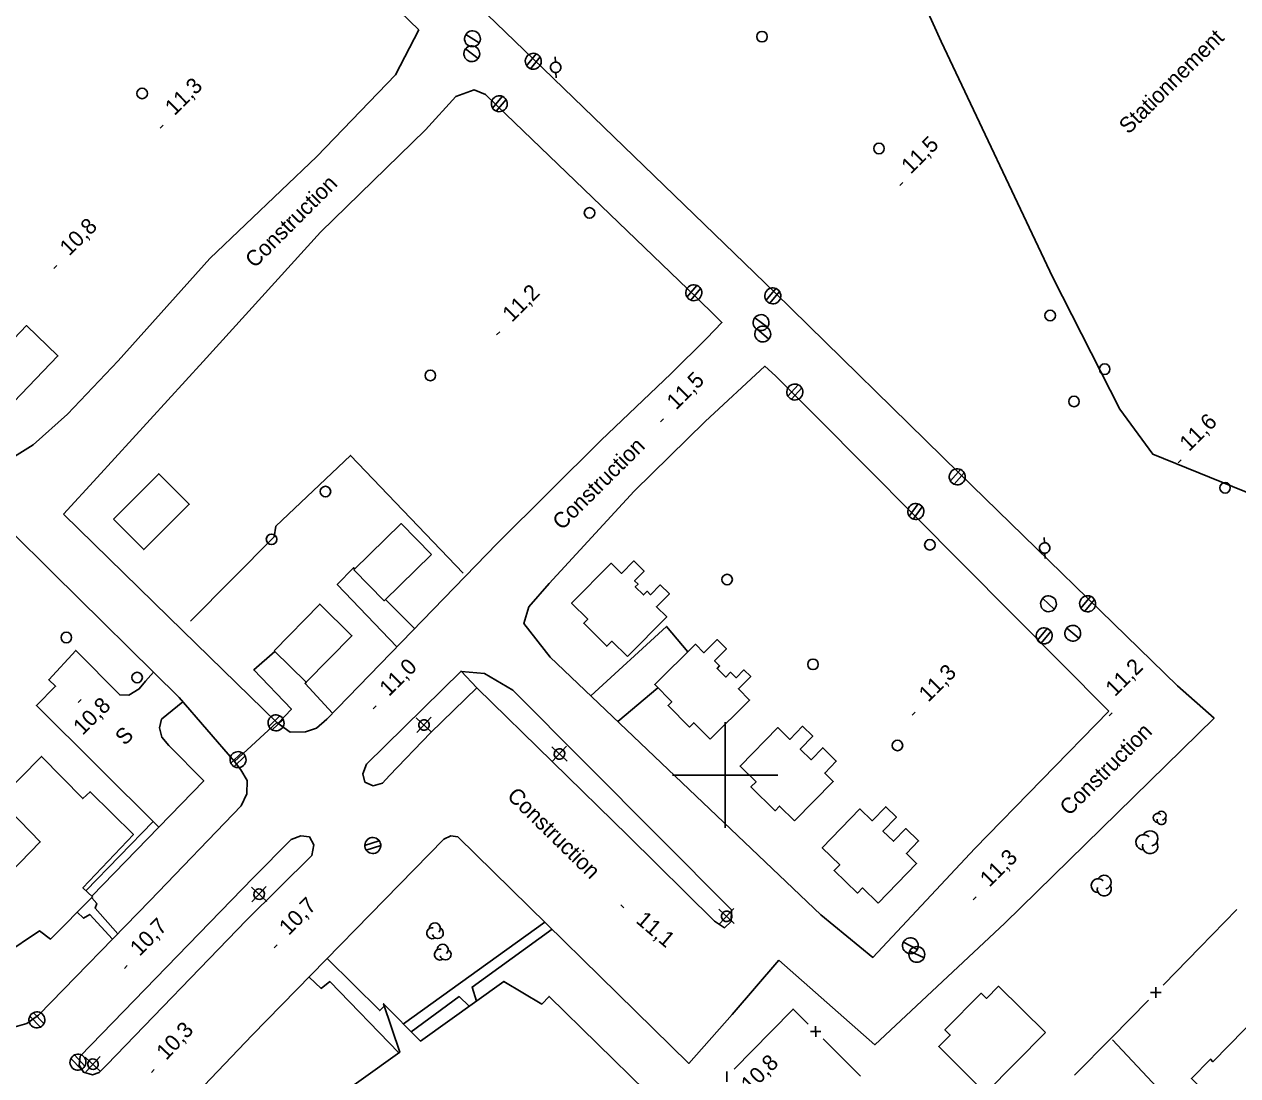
# Model space of a CAD drawing. Extents: x 381879 to 384696, y 5564785 to 5567594.
# Drawn here: x 383466.9 to 383697.3, y 5565742.9 to 5565942.5 of the extents above; entities that cross this region are included whole.
import ezdxf

# ---------------------------------------------------------------- set-up
doc = ezdxf.new("R2010")
doc.units = 0
for name, color, linetype in [('Niveau 19', 7, 'Continuous'), ('Niveau 21', 7, 'Continuous'), ('Niveau 22', 7, 'Continuous'), ('Niveau 3', 7, 'Continuous'), ('Niveau 31', 7, 'Continuous'), ('Niveau 36', 7, 'Continuous'), ('Niveau 37', 7, 'Continuous'), ('Niveau 41', 7, 'Continuous'), ('Niveau 44', 7, 'Continuous'), ('Niveau 52', 7, 'Continuous'), ('Niveau 61', 7, 'Continuous')]:
    doc.layers.add(name, color=color, linetype=linetype)

msp = doc.modelspace()

# ---------------------------------------------------------------- linework, layer by layer
at = {"layer": 'Niveau 19'}
for points in [[(383537.67, 5565824.33), (383526.36, 5565836.16), (383529.46, 5565839.33), (383529.69, 5565839.1)], [(383535.5, 5565833.29), (383541.01, 5565827.78)], [(383574.49, 5565815.03), (383588.84, 5565828.21), (383592.91, 5565823.4)], [(383514.48, 5565823.46), (383510.51, 5565819.94), (383517.63, 5565812.47), (383515.13, 5565809.81)], [(383525.47, 5565811.74), (383520.25, 5565817.37), (383520.47, 5565817.59)], [(383579.62, 5565810.14), (383587.23, 5565816.55)]]:
    msp.add_lwpolyline(points, dxfattribs=at)
at = {"layer": 'Niveau 21'}
for points in [[(383685.83, 5565816.95), (383644.43, 5565857.27), (383609.39, 5565891.6), (383563.54, 5565935.93), (383535.54, 5565962.94), (383505.13, 5565992.93), (383471.65, 5566025.61), (383456.99, 5566041.58), (383455.1, 5566045.7), (383454.63, 5566049.64), (383456.67, 5566054.42), (383461.53, 5566059.56)], [(383433.96, 5566031.14), (383438.19, 5566033.74), (383444.95, 5566033), (383453.18, 5566026.7), (383472.86, 5566008.3), (383492.8, 5565987.78), (383520.05, 5565962.5), (383541.82, 5565941.4)], [(383541.82, 5565941.4), (383537.39, 5565932.87), (383522.48, 5565917.39), (383502.17, 5565898), (383484.78, 5565878.58), (383475.11, 5565868.48), (383468.63, 5565862.66), (383464.08, 5565859.81)], [(383474.38, 5565849.5), (383480.77, 5565856.43), (383500.92, 5565878.49), (383523.14, 5565902.99), (383543.08, 5565922.42), (383548.87, 5565928.74), (383552.37, 5565930.06), (383554.49, 5565929.12)], [(383554.49, 5565929.12), (383556.69, 5565926.99), (383594.57, 5565890.63), (383598.22, 5565887)], [(383370.56, 5565855.43), (383384.08, 5565869.7), (383402.08, 5565888.81), (383405.05, 5565891.6), (383408.47, 5565893.47), (383413.07, 5565893.65), (383416.56, 5565892.91), (383418.88, 5565891.26), (383424.04, 5565886.67), (383447.81, 5565862.65), (383472.36, 5565838.4), (383496.34, 5565814.74), (383506.82, 5565802.57)], [(383556.69, 5565843.96), (383576.43, 5565863.54), (383589.68, 5565876.15), (383596.5, 5565882.91), (383599.38, 5565885.87), (383598.22, 5565887)], [(383566.55, 5565836.33), (383582.74, 5565853.87), (383596.22, 5565867.06), (383607.55, 5565877.57), (383609.52, 5565875.74)], [(383609.52, 5565875.74), (383617.51, 5565867.78), (383672.83, 5565812.09)], [(383514.88, 5565809.98), (383494.35, 5565829.97), (383474.38, 5565849.5)], [(383460.05, 5565754.11), (383462.36, 5565752.52), (383465.19, 5565752.23), (383467.43, 5565752.85), (383469.64, 5565754.45), (383490.81, 5565776.16), (383508.1, 5565794.14), (383509.21, 5565796.41), (383509.27, 5565798.94), (383508.05, 5565801.01), (383506.82, 5565802.57), (383514.89, 5565809.99), (383517.43, 5565808.15), (383520.3, 5565808.17), (383522.4, 5565808.88), (383524.34, 5565810.58), (383556.69, 5565843.96)], [(383618.15, 5565773.45), (383566.78, 5565822.37), (383561.76, 5565828.74), (383562.69, 5565831.92), (383566.55, 5565836.33)], [(383536.26, 5565799.92), (383534.94, 5565798.46), (383533.14, 5565797.97), (383531.6, 5565798.67), (383531.21, 5565800.23), (383531.93, 5565802.04), (383549.86, 5565819.72), (383552.83, 5565816.56), (383544.05, 5565807.98), (383536.26, 5565799.92)], [(383549.95, 5565819.63), (383554.29, 5565819.25), (383559.67, 5565816.12), (383601.21, 5565774.43), (383601.15, 5565772.2), (383599.86, 5565771.01), (383597.98, 5565772.26), (383581.56, 5565788.48), (383552.83, 5565816.56)], [(383685.83, 5565816.95), (383692.79, 5565810.78), (383653.05, 5565771.88), (383628.43, 5565748.82), (383610.17, 5565764.88)], [(383618.15, 5565773.45), (383628.02, 5565765.4), (383647.39, 5565786.08), (383672.83, 5565812.09)], [(383460.02, 5565728.69), (383462.56, 5565729.43), (383464.75, 5565728.61), (383475.31, 5565717.96), (383477.18, 5565717), (383479.18, 5565717.99), (383481.4, 5565720.43), (383510.22, 5565750.65), (383546.58, 5565787.81), (383547.94, 5565788.46), (383549.26, 5565788.28)], [(383521.51, 5565784.73), (383521.89, 5565786.77), (383521.07, 5565788.28), (383519.44, 5565788.47), (383517.6, 5565787.76), (383510.38, 5565780.51), (383477.54, 5565746.64), (383477.38, 5565744.92), (383478.16, 5565743.61), (383479.87, 5565743.1), (383481.12, 5565743.54), (383482.59, 5565744.99), (383509.13, 5565772.44), (383521.51, 5565784.73)], [(383549.26, 5565788.28), (383593.06, 5565745.27), (383601.3, 5565754.54), (383610.17, 5565764.88)]]:
    msp.add_lwpolyline(points, dxfattribs=at)
at = {"layer": 'Niveau 22'}
for points in [[(383491.37, 5565791.16), (383478.63, 5565778.05)], [(383479.74, 5565777.02), (383492.45, 5565790.09)], [(383484.68, 5565769.87), (383480.37, 5565774.75), (383480.68, 5565775.59), (383479.73, 5565776.7)], [(383483.66, 5565768.83), (383479.36, 5565773.55), (383478.2, 5565772.81), (383476.99, 5565773.96)], [(383538.94, 5565752.76), (383565.74, 5565772.1)], [(383567.14, 5565770.73), (383551.94, 5565759.75), (383552.78, 5565757.11)], [(383524.43, 5565765.17), (383534.42, 5565755.31), (383535.26, 5565756.13), (383535.3, 5565756.09)], [(383520.99, 5565761.66), (383523.32, 5565759.51), (383524.96, 5565760.79), (383538.05, 5565747.29)], [(383551.41, 5565756.13), (383549.51, 5565757.95), (383540.41, 5565751.29)]]:
    msp.add_lwpolyline(points, dxfattribs=at)
at = {"layer": 'Niveau 3'}
for p, q in [((383492.71, 5565922.77), (383493.28, 5565923.34)), ((383633.14, 5565911.9), (383633.71, 5565912.47)), ((383472.57, 5565896.13), (383473.14, 5565896.7)), ((383556.61, 5565883.55), (383557.18, 5565884.12)), ((383587.74, 5565867), (383588.31, 5565867.57)), ((383685.96, 5565859.27), (383686.53, 5565859.84)), ((383477.18, 5565813.79), (383477.75, 5565814.36)), ((383533.15, 5565812.53), (383533.72, 5565813.1)), ((383635.51, 5565811.33), (383636.08, 5565811.9)), ((383672.86, 5565811.21), (383673.43, 5565811.78)), ((383647.06, 5565776.29), (383647.63, 5565776.86)), ((383580.21, 5565775.35), (383580.78, 5565774.78)), ((383514.38, 5565767.22), (383514.93, 5565767.79)), ((383485.94, 5565763.27), (383486.49, 5565763.84)), ((383491.07, 5565743.54), (383491.62, 5565744.12))]:
    msp.add_line(p, q, dxfattribs=at)
at = {"layer": 'Niveau 31'}
for points in [[(383458.98, 5565876.59), (383467.37, 5565885.28), (383473.33, 5565879.53), (383464.94, 5565870.84)], [(383483.84, 5565848.56), (383492.47, 5565857.18), (383498.24, 5565851.4), (383489.61, 5565842.78)], [(383544.23, 5565841.87), (383535.28, 5565833.08), (383529.52, 5565838.94), (383538.47, 5565847.73)], [(383581.43, 5565822.46), (383578.47, 5565825.39), (383577.52, 5565824.44), (383573.14, 5565828.79), (383573.9, 5565829.56), (383570.82, 5565832.61), (383578.35, 5565840.19), (383580.28, 5565838.27), (383582.63, 5565840.64), (383584.59, 5565838.69), (383582.8, 5565836.88), (383583.45, 5565836.24), (383582.93, 5565835.72), (383584.48, 5565834.19), (383585.15, 5565834.87), (383585.82, 5565834.21), (383587.68, 5565836.09), (383589.39, 5565834.4), (383586.94, 5565831.94), (383588.9, 5565829.99)], [(383514.34, 5565823.59), (383523.01, 5565832.44), (383529.14, 5565826.44), (383520.47, 5565817.59)], [(383597.16, 5565806.8), (383594.04, 5565809.93), (383593.21, 5565809.11), (383589.15, 5565813.21), (383589.85, 5565813.91), (383586.62, 5565817.16), (383594.35, 5565824.83), (383595.96, 5565823.2), (383598.48, 5565825.71), (383600.24, 5565823.94), (383597.97, 5565821.69), (383598.93, 5565820.72), (383598.45, 5565820.24), (383600.09, 5565818.58), (383601.02, 5565819.5), (383602.05, 5565818.47), (383603.56, 5565819.96), (383604.84, 5565818.68), (383602.51, 5565816.37), (383604.64, 5565814.23)], [(383613.18, 5565791.32), (383610.33, 5565794.1), (383609.48, 5565793.23), (383604.89, 5565797.73), (383605.85, 5565798.71), (383602.81, 5565801.68), (383609.97, 5565808.99), (383612.24, 5565806.77), (383614.67, 5565809.26), (383616.61, 5565807.35), (383614.23, 5565804.92), (383616.3, 5565802.9), (383618.51, 5565805.16), (383621.09, 5565802.64), (383618.88, 5565800.38), (383620.5, 5565798.79)], [(383456.67, 5565773.63), (383469.95, 5565787.32), (383462.11, 5565795.36), (383470.22, 5565803.53), (383478.04, 5565795.54), (383479.43, 5565796.81), (383487.65, 5565788.74), (383478.07, 5565778.57), (383479.9, 5565776.87), (383471.93, 5565768.88), (383469.79, 5565770.4), (383463.06, 5565765.89)], [(383629.04, 5565775.68), (383626.06, 5565778.57), (383625.11, 5565777.59), (383620.68, 5565781.89), (383621.73, 5565782.97), (383618.42, 5565786.19), (383625.58, 5565793.56), (383627.9, 5565791.31), (383630.49, 5565793.97), (383632.51, 5565792), (383629.95, 5565789.37), (383631.93, 5565787.44), (383634.27, 5565789.85), (383636.71, 5565787.48), (383634.39, 5565785.09), (383636.34, 5565783.19)], [(383660.8, 5565751.12), (383649.43, 5565739.65), (383640.54, 5565748.45), (383642.71, 5565750.65), (383641.71, 5565751.64), (383648.6, 5565758.6), (383649.61, 5565757.59), (383651.91, 5565759.91)], [(383694.3, 5565736.7), (383688.5, 5565742.4), (383692.1, 5565746.1), (383692.6, 5565745.6), (383704.5, 5565757.8), (383712.7, 5565749.9), (383701, 5565737.9), (383698.2, 5565740.6)]]:
    msp.add_lwpolyline(points, close=True, dxfattribs=at)
msp.add_lwpolyline([(383502.86, 5565722.11), (383538.25, 5565747.43), (383535.13, 5565756.59), (383542.18, 5565749.51), (383557.96, 5565760.83), (383565.17, 5565756.52), (383566.57, 5565757.99), (383584.92, 5565740.02)], dxfattribs=at)
at = {"layer": 'Niveau 36'}
for p, q in [((383553.3, 5565938.93), (383550.76, 5565940.51)), ((383553.09, 5565935.97), (383550.71, 5565937.79)), ((383564.11, 5565936.86), (383562.3, 5565934.6)), ((383563.03, 5565934.04), (383564.84, 5565936.3)), ((383567.73, 5565936.29), (383567.79, 5565935.29)), ((383567.89, 5565932.29), (383567.86, 5565933.29)), ((383557.68, 5565928.79), (383555.81, 5565926.57)), ((383556.52, 5565925.99), (383558.39, 5565928.21)), ((383594.6, 5565892.92), (383592.74, 5565890.69)), ((383593.46, 5565890.12), (383595.32, 5565892.35)), ((383609.59, 5565892.35), (383607.76, 5565890.09)), ((383608.49, 5565889.53), (383610.32, 5565891.79)), ((383608.04, 5565884.99), (383605.6, 5565886.75)), ((383608.27, 5565882.71), (383606.01, 5565884.67)), ((383613.82, 5565874.06), (383611.9, 5565871.89)), ((383612.6, 5565871.3), (383614.52, 5565873.47)), ((383644.68, 5565857.96), (383642.74, 5565855.8)), ((383643.44, 5565855.2), (383645.38, 5565857.36)), ((383636.66, 5565851.44), (383634.93, 5565849.11)), ((383635.68, 5565848.58), (383637.41, 5565850.91)), ((383660.57, 5565845.07), (383660.63, 5565844.07)), ((383660.73, 5565841.07), (383660.7, 5565842.07)), ((383662.47, 5565831.46), (383660.29, 5565833.52)), ((383669.37, 5565833.9), (383667.53, 5565831.67)), ((383668.25, 5565831.1), (383670.09, 5565833.33)), ((383661.11, 5565827.83), (383659.27, 5565825.58)), ((383659.99, 5565825.01), (383661.83, 5565827.26)), ((383667.15, 5565825.96), (383664.83, 5565827.86)), ((383515.47, 5565811.21), (383513.35, 5565809.23)), ((383513.99, 5565808.57), (383516.11, 5565810.55)), ((383541.35, 5565810.86), (383544.27, 5565808.14)), ((383541.45, 5565808.04), (383544.17, 5565810.96)), ((383508.21, 5565804.25), (383506.13, 5565802.23)), ((383506.79, 5565801.59), (383508.87, 5565803.61)), ((383567.06, 5565805.36), (383569.98, 5565802.64)), ((383567.16, 5565802.54), (383569.88, 5565805.46)), ((383534.32, 5565787.49), (383531.55, 5565786.64)), ((383531.84, 5565785.77), (383534.61, 5565786.62)), ((383510.05, 5565778.74), (383512.97, 5565776.02)), ((383510.15, 5565775.92), (383512.87, 5565778.84)), ((383598.79, 5565774.55), (383601.71, 5565771.83)), ((383598.89, 5565771.73), (383601.61, 5565774.65)), ((383636.5, 5565766.92), (383633.82, 5565768.28)), ((383637.75, 5565765.32), (383635.03, 5565766.58)), ((383470.66, 5565752.82), (383468.65, 5565754.91)), ((383468, 5565754.26), (383470.01, 5565752.17)), ((383475.8, 5565746.23), (383477.79, 5565744.12)), ((383478.44, 5565744.77), (383476.45, 5565746.88)), ((383478.49, 5565746.48), (383481.41, 5565743.76)), ((383478.59, 5565743.66), (383481.31, 5565746.58))]:
    msp.add_line(p, q, dxfattribs=at)
for centre in [(383606.99, 5565940.12), (383489.31, 5565929.35), (383629.19, 5565918.9), (383574.25, 5565906.67), (383661.69, 5565887.2), (383672.03, 5565877.02), (383544.02, 5565875.83), (383666.22, 5565870.89), (383524.1, 5565853.79), (383694.89, 5565854.5), (383513.88, 5565844.73), (383638.86, 5565843.69), (383600.35, 5565837.09), (383474.92, 5565826.1), (383616.66, 5565821), (383488.35, 5565818.49), (383632.69, 5565805.61)]:
    msp.add_circle(centre, 1, dxfattribs=at)
for centre, major_axis, ratio in [((383552.02, 5565939.72), (-1.2, 0.9), 0.999875), ((383551.89, 5565936.88), (-1.2, 0.9), 0.999875), ((383563.56, 5565935.45), (1.21, -0.91), 0.999875), ((383567.82, 5565934.3), (-0.799, 0.601), 0.999875), ((383557.11, 5565927.39), (-1.21, 0.91), 0.999875), ((383594.04, 5565891.52), (-1.2, 0.92), 0.999875), ((383609.03, 5565890.94), (1.21, -0.91), 0.999875), ((383606.81, 5565885.87), (-1.19, 0.91), 0.999875), ((383607.13, 5565883.69), (-1.2, 0.9), 0.999875), ((383613.22, 5565872.68), (-1.21, 0.92), 0.999875), ((383644.05, 5565856.58), (1.21, -0.92), 0.999875), ((383636.18, 5565850.01), (-1.21, 0.92), 0.999875), ((383660.66, 5565843.08), (-0.799, 0.601), 0.999875), ((383661.37, 5565832.49), (-1.19, 0.91), 0.999875), ((383668.8, 5565832.5), (1.22, -0.91), 0.999875), ((383665.98, 5565826.91), (-1.19, 0.91), 0.999875), ((383660.56, 5565826.42), (-1.22, 0.9), 0.999874), ((383514.72, 5565809.89), (1.21, -0.92), 0.999875), ((383542.82, 5565809.5), (0.799, -0.601), 0.999875), ((383507.51, 5565802.92), (-1.22, 0.91), 0.999874), ((383568.53, 5565804), (0.799, -0.601), 0.999875), ((383533.09, 5565786.63), (-1.21, 0.91), 0.999874), ((383511.52, 5565777.38), (0.799, -0.601), 0.999875), ((383600.26, 5565773.19), (0.799, -0.601), 0.999875), ((383635.15, 5565767.6), (-1.29, 0.76), 0.999992), ((383636.38, 5565765.95), (-1.25, 0.82), 0.999989), ((383469.33, 5565753.53), (-1.31, 0.76), 0.99999), ((383477.12, 5565745.51), (1.31, -0.77), 0.99999), ((383479.96, 5565745.12), (0.799, -0.601), 0.999875)]:
    msp.add_ellipse(centre, major_axis=major_axis, ratio=ratio, dxfattribs=at)
at = {"layer": 'Niveau 37'}
for p, q in [((383681.74, 5565757.7), (383681.72, 5565759.71)), ((383682.73, 5565758.71), (383680.73, 5565758.7)), ((383616.16, 5565751.32), (383618.17, 5565751.32)), ((383617.17, 5565750.32), (383617.16, 5565752.32)), ((383600.31, 5565741.76), (383600.29, 5565743.76))]:
    msp.add_line(p, q, dxfattribs=at)
for points in [[(383690.11, 5565767.29), (383697.1, 5565774.45)], [(383683.13, 5565760.13), (383683.27, 5565760.27), (383690.11, 5565767.29)], [(383673.32, 5565750.15), (383680.33, 5565757.28)], [(383608.71, 5565751.33), (383612.88, 5565755.58), (383615.75, 5565752.73)], [(383601.7, 5565744.19), (383608.71, 5565751.33)], [(383618.58, 5565749.91), (383625.67, 5565742.86)], [(383666.31, 5565743.01), (383673.32, 5565750.15)]]:
    msp.add_lwpolyline(points, dxfattribs=at)
at = {"layer": 'Niveau 41'}
for points in [[(383550.22, 5565838.28), (383528.83, 5565860.66), (383514.7, 5565847.23), (383514.35, 5565845.22), (383498.48, 5565829.17)], [(383673.51, 5565749.72), (383698.07, 5565723.56)]]:
    msp.add_lwpolyline(points, dxfattribs=at)
at = {"layer": 'Niveau 44'}
for centre, radius, start, end in [((383682.11, 5565791.86), 0.842, 44.1153, 269.8039), ((383682.84, 5565791.43), 0.842, 166.9368, 29.6212), ((383682.84, 5565792.28), 0.842, 282.2692, 149.7262), ((383680.67, 5565787.96), 1.45, 282.2692, 149.7262), ((383679.42, 5565787.24), 1.45, 44.1153, 269.8039), ((383680.67, 5565786.52), 1.45, 166.9368, 29.6212), ((383670.81, 5565779.02), 1.32, 44.1153, 269.8039), ((383671.95, 5565779.67), 1.32, 282.2692, 149.7262), ((383671.95, 5565778.36), 1.32, 166.9368, 29.6212)]:
    msp.add_arc(centre, radius, start, end, dxfattribs=at)
for centre, start_param, end_param in [((383544.38, 5565769.98), 1.89021, 5.776785), ((383544.87, 5565770.9), 6.029753, 9.968762), ((383545.43, 5565770.02), 3.903138, 7.873013), ((383545.86, 5565765.92), 1.89021, 5.776785), ((383546.35, 5565766.84), 6.029753, 9.968762), ((383546.91, 5565765.96), 3.903138, 7.873013)]:
    msp.add_ellipse(centre, major_axis=(0.911, -0.513), ratio=0.999989, start_param=start_param, end_param=end_param, dxfattribs=at)
at = {"layer": 'Niveau 52'}
for points in [[(383674.89, 5565869.41), (383662.2, 5565894.4), (383641, 5565939.2), (383619.7, 5565986.3), (383599.7, 5566030), (383583.1, 5566066.4), (383564.7, 5566107), (383548.5, 5566142.5)], [(383674.89, 5565869.41), (383681.17, 5565860.89), (383700.67, 5565852.96)], [(383497.05, 5565813.92), (383493.01, 5565810.59), (383492.58, 5565808.97), (383493.02, 5565807.17), (383494.4, 5565805.61), (383500.99, 5565798.9), (383492.45, 5565790.09), (383469.22, 5565813.2), (383472.88, 5565816.84), (383471.58, 5565818.07), (383476.7, 5565823.66), (383485.05, 5565815.21), (383486.8, 5565815.14), (383488.75, 5565816.34), (383489.93, 5565817.82), (383491.47, 5565819.55)]]:
    msp.add_lwpolyline(points, dxfattribs=at)
at = {"layer": 'Niveau 61'}
for points in [[(383600, 5565810), (383600, 5565800), (383600, 5565790)], [(383590, 5565800), (383600, 5565800), (383610, 5565800)]]:
    msp.add_lwpolyline(points, dxfattribs=at)

# ---------------------------------------------------------------- texts
at = {"layer": 'Niveau 21'}
for height, rotation, p in [(3, 45.0092, (383510.67, 5565896.06)), (3, 44.7717, (383569, 5565846.32)), (3, 44.7717, (383665.29, 5565792.12)), (2.9998, 315.508, (383558.4, 5565795.82))]:
    msp.add_text('Construction', height=height, rotation=rotation, dxfattribs=at).set_placement(p)
at = {"layer": 'Niveau 3'}
for s, rotation, p in [('11,3', 44.7717, (383495.44, 5565925.01)), ('11,5 ', 44.7717, (383635.21, 5565913.9)), ('10,8', 44.7717, (383475.45, 5565898.37)), ('11,2', 44.7717, (383559.49, 5565885.79)), ('11,5', 44.7717, (383590.69, 5565869.17)), ('11,6 ', 44.7717, (383688.03, 5565861.27)), ('11,0', 44.7717, (383536.15, 5565814.78)), ('11,2 ', 44.7717, (383673.98, 5565814.76)), ('11,3 ', 44.7717, (383638.54, 5565813.7)), ('10,8', 44.7717, (383478.01, 5565807.42)), ('11,3', 44.7717, (383650.16, 5565778.61)), ('10,7', 45.4953, (383517.13, 5565769.42)), ('11,1', 319.4881, (383582.87, 5565772.13)), ('10,7', 45.5946, (383488.83, 5565765.47)), ('10,3', 46.6461, (383493.89, 5565745.75)), ('10,8 ', 44.7717, (383604.78, 5565739.63))]:
    msp.add_text(s, height=3, rotation=rotation, dxfattribs=at).set_placement(p)
at = {"layer": 'Niveau 52'}
for s, p in [('Stationnement', (383676.55, 5565921.46)), ('S', (383485.99, 5565805.45))]:
    msp.add_text(s, height=3, rotation=44.7717, dxfattribs=at).set_placement(p)

doc.saveas('drawing.dxf')
